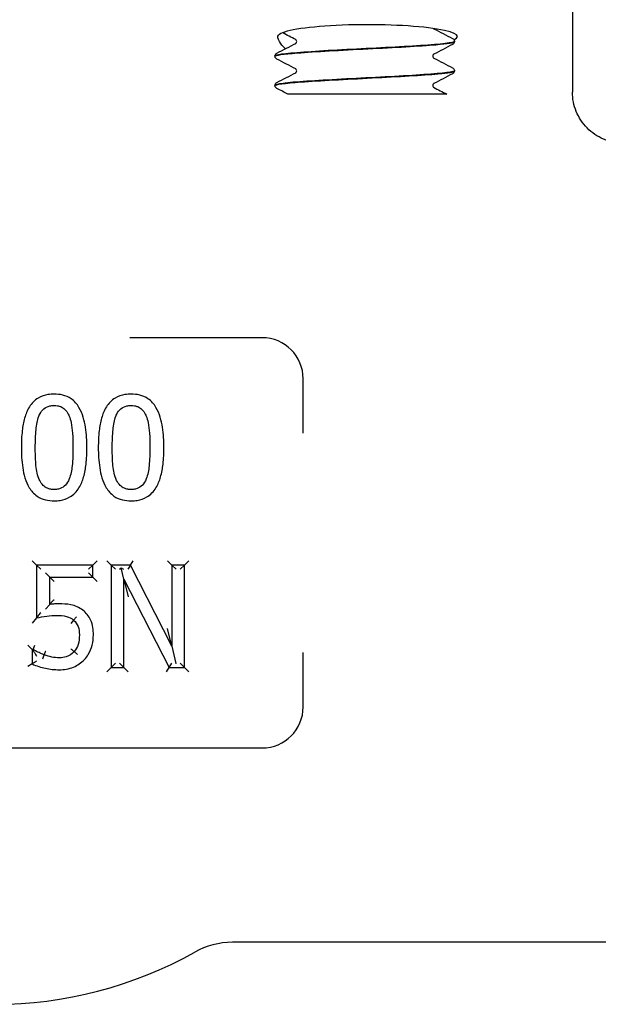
# Model space of a CAD drawing. Header units: inches. Extents: x 18 to 846, y -44 to 561.
# Tile 533 of 637: x 762.06 to 763.47, y 221.52 to 223.92. Entities that reach past the tile are written whole.
import ezdxf

# ---------------------------------------------------------------- set-up
doc = ezdxf.new("R2010")
doc.units = ezdxf.units.IN
doc.header["$LTSCALE"] = 24
doc.header["$MEASUREMENT"] = 0
doc.layers.add('Visible (ANSI)', color=7, linetype='Continuous', lineweight=30)

msp = doc.modelspace()

# ---------------------------------------------------------------- linework, layer by layer
at = {"layer": 'Visible (ANSI)'}
for p, q in [((763.40493, 224.519), (763.40493, 223.74263)), ((763.11743, 223.86649), (763.11743, 223.86582)), ((762.67993, 223.83074), (762.67993, 223.83007)), ((763.11743, 223.79499), (763.11743, 223.79432)), ((762.67993, 223.75924), (762.67993, 223.75857)), ((762.77582, 223.73775), (762.71141, 223.73775)), ((762.85155, 223.73775), (762.77582, 223.73775)), ((762.93809, 223.73775), (762.85155, 223.73775)), ((763.09849, 223.73775), (762.93809, 223.73775)), ((762.64868, 223.144), (762.32584, 223.144)), ((762.74868, 222.91149), (762.74868, 223.044)), ((762.09878, 222.58991), (762.08836, 222.60033)), ((762.09878, 222.58991), (762.09878, 222.46106)), ((762.09878, 222.58991), (762.1092, 222.57949)), ((762.23594, 222.58991), (762.09878, 222.58991)), ((762.23594, 222.58991), (762.22552, 222.57949)), ((762.23594, 222.58991), (762.24635, 222.60033)), ((762.23594, 222.56053), (762.23594, 222.58991)), ((762.28051, 222.58991), (762.27009, 222.60033)), ((762.32771, 222.58991), (762.28051, 222.58991)), ((762.28051, 222.58991), (762.28051, 222.33991)), ((762.28051, 222.58991), (762.29092, 222.57949)), ((762.30109, 222.57949), (762.3048, 222.58321)), ((762.3048, 222.58321), (762.31088, 222.57949)), ((762.3115, 222.55547), (762.3048, 222.58321)), ((762.32771, 222.58991), (762.32132, 222.57949)), ((762.32771, 222.58991), (762.3341, 222.60033)), ((762.4284, 222.39198), (762.32771, 222.58991)), ((762.4284, 222.58991), (762.41798, 222.60033)), ((762.4284, 222.58991), (762.43882, 222.57949)), ((762.4284, 222.58991), (762.4284, 222.39198)), ((762.4594, 222.58991), (762.4284, 222.58991)), ((762.4594, 222.58991), (762.44898, 222.57949)), ((762.4594, 222.58991), (762.46981, 222.60033)), ((762.4594, 222.33991), (762.4594, 222.58991)), ((762.13099, 222.56053), (762.12058, 222.57095)), ((762.13099, 222.56053), (762.14141, 222.55012)), ((762.13099, 222.56053), (762.23594, 222.56053)), ((762.13099, 222.49388), (762.13099, 222.56053)), ((762.23594, 222.56053), (762.22552, 222.57095)), ((762.23594, 222.56053), (762.24635, 222.55012)), ((762.3115, 222.55547), (762.32192, 222.51235)), ((762.3115, 222.33991), (762.3115, 222.55547)), ((762.3115, 222.55547), (762.42212, 222.33991)), ((762.12058, 222.48198), (762.13099, 222.49388)), ((762.09878, 222.46106), (762.08836, 222.44811)), ((762.18914, 222.45559), (762.18237, 222.44767)), ((762.4284, 222.39198), (762.41798, 222.43543)), ((762.08845, 222.38428), (762.07803, 222.3947)), ((762.09088, 222.38428), (762.0943, 222.3947)), ((762.4284, 222.39198), (762.43847, 222.34998)), ((762.09088, 222.38428), (762.08845, 222.38428)), ((762.08845, 222.38428), (762.08845, 222.34882)), ((762.08845, 222.38428), (762.09028, 222.38244)), ((762.1143, 222.3611), (762.11782, 222.37091)), ((762.19847, 222.37204), (762.19056, 222.37881)), ((762.74868, 222.244), (762.74868, 222.37652)), ((762.08845, 222.34882), (762.07803, 222.34234)), ((762.28051, 222.33991), (762.29092, 222.35033)), ((762.3115, 222.33991), (762.30109, 222.35033)), ((762.42212, 222.33991), (762.42848, 222.35033)), ((762.4379, 222.35033), (762.43847, 222.34998)), ((762.43847, 222.34998), (762.43882, 222.35033)), ((762.4594, 222.33991), (762.44898, 222.35033)), ((762.28051, 222.33991), (762.27009, 222.32949)), ((762.28051, 222.33991), (762.3115, 222.33991)), ((762.3115, 222.33991), (762.32192, 222.32949)), ((762.41576, 222.32949), (762.42212, 222.33991)), ((762.42212, 222.33991), (762.4594, 222.33991)), ((762.4594, 222.33991), (762.46981, 222.32949)), ((761.34868, 222.144), (762.64868, 222.144)), ((764.09243, 221.67025), (762.57635, 221.67025))]:
    msp.add_line(p, q, dxfattribs=at)
for centre, radius, start, end in [((762.64868, 223.044), 0.1, 0, 90), ((762.64868, 222.244), 0.1, 270, 0), ((762.57635, 221.48275), 0.1875, 90, 119.34483), ((761.99868, 222.51025), 0.99125, 240.65517, 299.34483)]:
    msp.add_arc(centre, radius, start, end, dxfattribs=at)
msp.add_ellipse((762.90586, 223.8783), major_axis=(0.21875, 0), ratio=0.1316525, start_param=6.0040853, end_param=9.3138876, dxfattribs=at)
for points, knots in [([(762.70558, 223.84851), (762.69879, 223.8543), (762.6938, 223.86051), (762.68693, 223.87284), (762.68604, 223.87863), (762.68846, 223.88149)], [0.70379768, 0.70379768, 0.70379768, 0.70379768, 0.82602783, 0.82602783, 0.97703961, 0.97703961, 0.97703961, 0.97703961]), ([(763.06608, 223.89791), (763.06627, 223.89772), (763.06642, 223.89761), (763.06665, 223.89744), (763.06671, 223.89741), (763.06671, 223.89741)], [0.031449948, 0.031449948, 0.031449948, 0.031449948, 0.041633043, 0.041633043, 0.054614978, 0.054614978, 0.054614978, 0.054614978]), ([(762.68005, 223.83005), (762.6802, 223.8328), (762.69964, 223.83555), (762.73458, 223.83829), (762.77715, 223.84164), (762.84193, 223.84499), (762.90628, 223.84834), (762.97062, 223.85169), (763.03328, 223.85504), (763.0724, 223.85839), (763.10135, 223.86087), (763.11699, 223.86335), (763.11724, 223.86582)], [8.1371759, 8.1371759, 8.1371759, 8.1371759, 8.8619138, 8.8619138, 8.8619138, 9.7450261, 9.7450261, 9.7450261, 10.627867, 10.627867, 10.627867, 11.2810852, 11.2810852, 11.2810852, 11.2810852]), ([(763.11722, 223.86652), (763.11735, 223.8656), (763.11537, 223.86468), (763.11117, 223.86376), (763.09599, 223.86044), (763.05212, 223.85711), (762.99467, 223.85379), (762.93734, 223.85047), (762.86757, 223.84715), (762.80933, 223.84383), (762.75118, 223.84051), (762.70562, 223.8372), (762.68824, 223.83389), (762.68274, 223.83284), (762.68009, 223.83179), (762.68018, 223.83074)], [-17.5665871, -17.5665871, -17.5665871, -17.5665871, -17.3244424, -17.3244424, -17.3244424, -16.4477493, -16.4477493, -16.4477493, -15.5726718, -15.5726718, -15.5726718, -14.6990684, -14.6990684, -14.6990684, -14.4226778, -14.4226778, -14.4226778, -14.4226778]), ([(762.73289, 223.86616), (762.73289, 223.86754), (762.73232, 223.86883), (762.73139, 223.87012), (762.73104, 223.87039), (762.73072, 223.87062), (762.73066, 223.87065), (762.73066, 223.87065)], [0, 0, 0, 0, 0.022828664, 0.022828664, 0.041633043, 0.041633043, 0.054614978, 0.054614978, 0.054614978, 0.054614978]), ([(762.73066, 223.86166), (762.73066, 223.86166), (762.7309, 223.86176), (762.73166, 223.86255), (762.73203, 223.86301), (762.73265, 223.86434), (762.73289, 223.86524), (762.73289, 223.86616)], [0.002645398, 0.002645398, 0.002645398, 0.002645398, 0.027589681, 0.027589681, 0.042171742, 0.042171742, 0.057287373, 0.057287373, 0.057287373, 0.057287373]), ([(763.11273, 223.8733), (763.11351, 223.87289), (763.11435, 223.87239), (763.11575, 223.87094), (763.11625, 223.87031), (763.11708, 223.86865), (763.11739, 223.8676), (763.11743, 223.86652)], [0, 0, 0, 0, 0.028459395, 0.028459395, 0.043235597, 0.043235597, 0.058545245, 0.058545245, 0.058545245, 0.058545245]), ([(763.11743, 223.8658), (763.11737, 223.86434), (763.11683, 223.86297), (763.11558, 223.8611), (763.11491, 223.86048), (763.11375, 223.85959), (763.11323, 223.85928), (763.11273, 223.85902)], [0, 0, 0, 0, 0.020588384, 0.020588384, 0.04017257, 0.04017257, 0.058516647, 0.058516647, 0.058516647, 0.058516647]), ([(762.67994, 223.83077), (762.68, 223.83222), (762.68054, 223.83359), (762.68179, 223.83547), (762.68246, 223.83608), (762.68362, 223.83698), (762.68414, 223.83728), (762.68464, 223.83755)], [0, 0, 0, 0, 0.020588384, 0.020588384, 0.04017257, 0.04017257, 0.058516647, 0.058516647, 0.058516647, 0.058516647]), ([(762.68464, 223.82327), (762.68386, 223.82368), (762.68302, 223.82418), (762.68162, 223.82562), (762.68112, 223.82626), (762.68029, 223.82792), (762.67998, 223.82896), (762.67994, 223.83005)], [0, 0, 0, 0, 0.028459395, 0.028459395, 0.043235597, 0.043235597, 0.058545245, 0.058545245, 0.058545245, 0.058545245]), ([(763.06671, 223.8349), (763.06671, 223.8349), (763.06647, 223.83481), (763.06571, 223.83401), (763.06534, 223.83356), (763.06472, 223.83223), (763.06448, 223.83132), (763.06448, 223.83041)], [0.002645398, 0.002645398, 0.002645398, 0.002645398, 0.027589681, 0.027589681, 0.042171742, 0.042171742, 0.057287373, 0.057287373, 0.057287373, 0.057287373]), ([(763.06448, 223.83041), (763.06448, 223.82902), (763.06505, 223.82773), (763.06598, 223.82645), (763.06633, 223.82617), (763.06665, 223.82594), (763.06671, 223.82591), (763.06671, 223.82591)], [0, 0, 0, 0, 0.022828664, 0.022828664, 0.041633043, 0.041633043, 0.054614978, 0.054614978, 0.054614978, 0.054614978]), ([(762.67997, 223.75855), (762.68005, 223.76153), (762.70325, 223.76451), (762.74366, 223.76749), (762.78846, 223.77079), (762.85359, 223.77409), (762.91687, 223.7774), (762.98014, 223.7807), (763.0404, 223.784), (763.07712, 223.7873), (763.10314, 223.78964), (763.11693, 223.79198), (763.11714, 223.79432)], [1.8539906, 1.8539906, 1.8539906, 1.8539906, 2.6394946, 2.6394946, 2.6394946, 3.5103246, 3.5103246, 3.5103246, 4.381086, 4.381086, 4.381086, 4.9978999, 4.9978999, 4.9978999, 4.9978999]), ([(763.11739, 223.79502), (763.11743, 223.79469), (763.11719, 223.79436), (763.11665, 223.79403), (763.11124, 223.79071), (763.07647, 223.78739), (763.02425, 223.78407), (762.97219, 223.78077), (762.90378, 223.77746), (762.84235, 223.77415), (762.78033, 223.77081), (762.72662, 223.76748), (762.69986, 223.76414), (762.68678, 223.7625), (762.68026, 223.76087), (762.68026, 223.75924)], [-11.2834018, -11.2834018, -11.2834018, -11.2834018, -11.1962178, -11.1962178, -11.1962178, -10.321672, -10.321672, -10.321672, -9.4498406, -9.4498406, -9.4498406, -8.569564, -8.569564, -8.569564, -8.1394925, -8.1394925, -8.1394925, -8.1394925]), ([(762.73289, 223.79466), (762.73289, 223.79604), (762.73232, 223.79733), (762.73139, 223.79862), (762.73104, 223.79889), (762.73072, 223.79912), (762.73066, 223.79915), (762.73066, 223.79915)], [0, 0, 0, 0, 0.022828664, 0.022828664, 0.041633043, 0.041633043, 0.054614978, 0.054614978, 0.054614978, 0.054614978]), ([(762.73066, 223.79016), (762.73066, 223.79016), (762.7309, 223.79026), (762.73166, 223.79105), (762.73203, 223.79151), (762.73265, 223.79284), (762.73289, 223.79374), (762.73289, 223.79466)], [0.002645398, 0.002645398, 0.002645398, 0.002645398, 0.027589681, 0.027589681, 0.042171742, 0.042171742, 0.057287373, 0.057287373, 0.057287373, 0.057287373]), ([(763.11273, 223.8018), (763.11351, 223.80139), (763.11435, 223.80089), (763.11575, 223.79944), (763.11625, 223.79881), (763.11708, 223.79715), (763.11739, 223.7961), (763.11743, 223.79502)], [0, 0, 0, 0, 0.028459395, 0.028459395, 0.043235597, 0.043235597, 0.058545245, 0.058545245, 0.058545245, 0.058545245]), ([(763.11743, 223.7943), (763.11737, 223.79284), (763.11683, 223.79147), (763.11558, 223.7896), (763.11491, 223.78898), (763.11375, 223.78809), (763.11323, 223.78778), (763.11273, 223.78752)], [0, 0, 0, 0, 0.020588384, 0.020588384, 0.04017257, 0.04017257, 0.058516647, 0.058516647, 0.058516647, 0.058516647]), ([(762.67994, 223.75927), (762.68, 223.76072), (762.68054, 223.76209), (762.68179, 223.76397), (762.68246, 223.76458), (762.68362, 223.76548), (762.68414, 223.76578), (762.68464, 223.76605)], [0, 0, 0, 0, 0.020588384, 0.020588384, 0.04017257, 0.04017257, 0.058516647, 0.058516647, 0.058516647, 0.058516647]), ([(762.68464, 223.75177), (762.68386, 223.75218), (762.68302, 223.75268), (762.68162, 223.75412), (762.68112, 223.75476), (762.68029, 223.75642), (762.67998, 223.75746), (762.67994, 223.75855)], [0, 0, 0, 0, 0.028459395, 0.028459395, 0.043235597, 0.043235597, 0.058545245, 0.058545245, 0.058545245, 0.058545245]), ([(763.06671, 223.7634), (763.06671, 223.7634), (763.06647, 223.76331), (763.06571, 223.76251), (763.06534, 223.76206), (763.06472, 223.76073), (763.06448, 223.75982), (763.06448, 223.75891)], [0.002645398, 0.002645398, 0.002645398, 0.002645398, 0.027589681, 0.027589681, 0.042171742, 0.042171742, 0.057287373, 0.057287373, 0.057287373, 0.057287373]), ([(763.06448, 223.75891), (763.06448, 223.75752), (763.06505, 223.75623), (763.06598, 223.75495), (763.06633, 223.75467), (763.06665, 223.75444), (763.06671, 223.75441), (763.06671, 223.75441)], [0, 0, 0, 0, 0.022828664, 0.022828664, 0.041633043, 0.041633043, 0.054614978, 0.054614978, 0.054614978, 0.054614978]), ([(763.53104, 223.61775), (763.53093, 223.61775), (763.53083, 223.61775), (763.52217, 223.61777), (763.51365, 223.61865), (763.49691, 223.62211), (763.48875, 223.62467), (763.46587, 223.63448), (763.45222, 223.64377), (763.42938, 223.66696), (763.42036, 223.68059), (763.40809, 223.71051), (763.40493, 223.72649), (763.40493, 223.74263)], [-0.00080906, -0.00080906, -0.00080906, -0.00080906, 0, 0, 0.06513682, 0.06513682, 0.13017613, 0.13017613, 0.25481643, 0.25481643, 0.37825086, 0.37825086, 0.50129539, 0.50129539, 0.50129539, 0.50129539]), ([(762.14183, 223.00659), (762.1369, 223.00659), (762.13183, 223.00625), (762.11861, 223.00407), (762.11044, 223.00141), (762.09398, 222.99157), (762.08666, 222.98378), (762.08136, 222.97529), (762.07589, 222.96654), (762.07246, 222.95739), (762.06697, 222.93799), (762.0652, 222.92775), (762.06237, 222.90378), (762.06181, 222.88999), (762.06181, 222.87633)], [-0.39762782, -0.39762782, -0.39762782, -0.39762782, -0.36373585, -0.36373585, -0.30950871, -0.30950871, -0.24393732, -0.24393732, -0.24393732, -0.1766061, -0.1766061, -0.10179305, -0.10179305, 0, 0, 0, 0]), ([(762.22165, 222.87653), (762.22165, 222.89268), (762.22083, 222.9092), (762.21564, 222.94199), (762.21156, 222.95867), (762.20231, 222.97418), (762.19752, 222.98219), (762.19102, 222.98972), (762.17042, 223.0037), (762.1555, 223.00659), (762.14183, 223.00659)], [-0.3955508, -0.3955508, -0.3955508, -0.3955508, -0.2754195, -0.2754195, -0.15529321, -0.15529321, -0.15529321, -0.09373364, -0.09373364, 0, 0, 0, 0]), ([(762.32943, 223.00659), (762.32451, 223.00659), (762.31943, 223.00625), (762.30621, 223.00407), (762.29804, 223.00141), (762.28158, 222.99157), (762.27426, 222.98378), (762.26896, 222.97529), (762.26349, 222.96654), (762.26006, 222.95739), (762.25457, 222.93799), (762.2528, 222.92775), (762.24997, 222.90378), (762.24941, 222.88999), (762.24941, 222.87633)], [-0.39762782, -0.39762782, -0.39762782, -0.39762782, -0.36373585, -0.36373585, -0.30950871, -0.30950871, -0.24393732, -0.24393732, -0.24393732, -0.1766061, -0.1766061, -0.10179305, -0.10179305, 0, 0, 0, 0]), ([(762.40925, 222.87653), (762.40925, 222.89268), (762.40843, 222.9092), (762.40324, 222.94199), (762.39917, 222.95867), (762.38991, 222.97418), (762.38512, 222.98219), (762.37862, 222.98972), (762.35802, 223.0037), (762.3431, 223.00659), (762.32943, 223.00659)], [-0.3955508, -0.3955508, -0.3955508, -0.3955508, -0.2754195, -0.2754195, -0.15529321, -0.15529321, -0.15529321, -0.09373364, -0.09373364, 0, 0, 0, 0]), ([(762.10455, 222.9525), (762.10525, 222.95425), (762.10602, 222.95595), (762.10948, 222.96275), (762.11283, 222.96726), (762.12096, 222.97418), (762.12567, 222.97647), (762.13448, 222.97848), (762.13813, 222.97884), (762.14183, 222.97884)], [-0.15519829, -0.15519829, -0.15519829, -0.15519829, -0.13862551, -0.13862551, -0.08628485, -0.08628485, -0.03318648, -0.03318648, 0, 0, 0, 0]), ([(762.14183, 222.97884), (762.14466, 222.97884), (762.14744, 222.97863), (762.15286, 222.97773), (762.15547, 222.97701), (762.16169, 222.97449), (762.16508, 222.97222), (762.17134, 222.96611), (762.17409, 222.96219), (762.17711, 222.95621), (762.17784, 222.95458), (762.1785, 222.95291)], [-0.15345791, -0.15345791, -0.15345791, -0.15345791, -0.12815919, -0.12815919, -0.10190337, -0.10190337, -0.06065975, -0.06065975, -0.01592257, -0.01592257, 0, 0, 0, 0]), ([(762.29216, 222.9525), (762.29286, 222.95425), (762.29362, 222.95595), (762.29709, 222.96275), (762.30043, 222.96726), (762.30856, 222.97418), (762.31328, 222.97647), (762.32209, 222.97848), (762.32573, 222.97884), (762.32943, 222.97884)], [-0.15519829, -0.15519829, -0.15519829, -0.15519829, -0.13862551, -0.13862551, -0.08628485, -0.08628485, -0.03318648, -0.03318648, 0, 0, 0, 0]), ([(762.32943, 222.97884), (762.33226, 222.97884), (762.33504, 222.97863), (762.34046, 222.97773), (762.34307, 222.97701), (762.34929, 222.97449), (762.35268, 222.97222), (762.35894, 222.96611), (762.36169, 222.96219), (762.36471, 222.95621), (762.36544, 222.95458), (762.3661, 222.95291)], [-0.15345791, -0.15345791, -0.15345791, -0.15345791, -0.12815919, -0.12815919, -0.10190337, -0.10190337, -0.06065975, -0.06065975, -0.01592257, -0.01592257, 0, 0, 0, 0]), ([(762.09584, 222.87633), (762.09584, 222.89108), (762.09631, 222.90582), (762.09767, 222.92029), (762.09873, 222.93161), (762.10072, 222.94284), (762.10455, 222.9525)], [-0.20539702, -0.20539702, -0.20539702, -0.20539702, -0.0911634, -0.0911634, -0.0911634, 0, 0, 0, 0]), ([(762.1785, 222.95291), (762.1804, 222.94811), (762.18187, 222.94296), (762.18486, 222.92908), (762.18584, 222.92012), (762.18733, 222.89963), (762.18762, 222.88809), (762.18762, 222.87653)], [-0.20607527, -0.20607527, -0.20607527, -0.20607527, -0.16123509, -0.16123509, -0.08949082, -0.08949082, 0, 0, 0, 0]), ([(762.28344, 222.87633), (762.28344, 222.89108), (762.28391, 222.90582), (762.28527, 222.92029), (762.28633, 222.93161), (762.28832, 222.94284), (762.29216, 222.9525)], [-0.20539702, -0.20539702, -0.20539702, -0.20539702, -0.0911634, -0.0911634, -0.0911634, 0, 0, 0, 0]), ([(762.3661, 222.95291), (762.368, 222.94811), (762.36947, 222.94296), (762.37246, 222.92908), (762.37344, 222.92012), (762.37493, 222.89963), (762.37522, 222.88809), (762.37522, 222.87653)], [-0.20607527, -0.20607527, -0.20607527, -0.20607527, -0.16123509, -0.16123509, -0.08949082, -0.08949082, 0, 0, 0, 0]), ([(762.06181, 222.87633), (762.06181, 222.86014), (762.06262, 222.84358), (762.06776, 222.8107), (762.07177, 222.79395), (762.08115, 222.77837), (762.08583, 222.77061), (762.09215, 222.76333), (762.11267, 222.74921), (762.12791, 222.74626), (762.14183, 222.74626)], [-0.39636224, -0.39636224, -0.39636224, -0.39636224, -0.27588328, -0.27588328, -0.15540931, -0.15540931, -0.15540931, -0.09572801, -0.09572801, 0, 0, 0, 0]), ([(762.10435, 222.80096), (762.10008, 222.81213), (762.09803, 222.82429), (762.0961, 222.85001), (762.09584, 222.86316), (762.09584, 222.87633)], [-0.2030371, -0.2030371, -0.2030371, -0.2030371, -0.10151855, -0.10151855, 0, 0, 0, 0]), ([(762.14183, 222.74626), (762.14671, 222.74626), (762.15173, 222.7466), (762.16482, 222.74877), (762.17291, 222.75142), (762.18939, 222.76127), (762.19677, 222.76918), (762.2021, 222.77777), (762.20749, 222.78645), (762.21092, 222.79552), (762.21648, 222.81501), (762.21827, 222.82539), (762.22109, 222.84937), (762.22165, 222.86301), (762.22165, 222.87653)], [-0.3969343, -0.3969343, -0.3969343, -0.3969343, -0.36344063, -0.36344063, -0.30985076, -0.30985076, -0.24348635, -0.24348635, -0.24348635, -0.17661505, -0.17661505, -0.10067261, -0.10067261, 0, 0, 0, 0]), ([(762.18762, 222.87653), (762.18762, 222.86146), (762.18715, 222.84641), (762.18559, 222.83176), (762.18442, 222.82073), (762.18241, 222.80978), (762.1787, 222.80035)], [-0.20539024, -0.20539024, -0.20539024, -0.20539024, -0.08874744, -0.08874744, -0.08874744, 0, 0, 0, 0]), ([(762.24941, 222.87633), (762.24941, 222.86014), (762.25022, 222.84358), (762.25537, 222.8107), (762.25937, 222.79395), (762.26876, 222.77837), (762.27343, 222.77061), (762.27975, 222.76333), (762.30027, 222.74921), (762.31551, 222.74626), (762.32943, 222.74626)], [-0.39636224, -0.39636224, -0.39636224, -0.39636224, -0.27588328, -0.27588328, -0.15540931, -0.15540931, -0.15540931, -0.09572801, -0.09572801, 0, 0, 0, 0]), ([(762.29195, 222.80096), (762.28768, 222.81213), (762.28563, 222.82429), (762.2837, 222.85001), (762.28344, 222.86316), (762.28344, 222.87633)], [-0.2030371, -0.2030371, -0.2030371, -0.2030371, -0.10151855, -0.10151855, 0, 0, 0, 0]), ([(762.32943, 222.74626), (762.33431, 222.74626), (762.33933, 222.7466), (762.35242, 222.74877), (762.36051, 222.75142), (762.377, 222.76127), (762.38438, 222.76918), (762.3897, 222.77777), (762.39509, 222.78645), (762.39852, 222.79552), (762.40408, 222.81501), (762.40587, 222.82539), (762.40869, 222.84937), (762.40925, 222.86301), (762.40925, 222.87653)], [-0.3969343, -0.3969343, -0.3969343, -0.3969343, -0.36344063, -0.36344063, -0.30985076, -0.30985076, -0.24348635, -0.24348635, -0.24348635, -0.17661505, -0.17661505, -0.10067261, -0.10067261, 0, 0, 0, 0]), ([(762.37522, 222.87653), (762.37522, 222.86146), (762.37475, 222.84641), (762.37319, 222.83176), (762.37202, 222.82073), (762.37001, 222.80978), (762.3663, 222.80035)], [-0.20539024, -0.20539024, -0.20539024, -0.20539024, -0.08874744, -0.08874744, -0.08874744, 0, 0, 0, 0]), ([(762.14183, 222.77402), (762.13896, 222.77402), (762.13612, 222.77422), (762.13051, 222.77516), (762.12778, 222.77591), (762.12132, 222.77858), (762.11785, 222.78097), (762.11147, 222.78736), (762.1087, 222.79142), (762.10573, 222.79753), (762.10501, 222.79922), (762.10435, 222.80096)], [-0.1574704, -0.1574704, -0.1574704, -0.1574704, -0.13181294, -0.13181294, -0.10432668, -0.10432668, -0.0618117, -0.0618117, -0.01648612, -0.01648612, 0, 0, 0, 0]), ([(762.1787, 222.80035), (762.17805, 222.79865), (762.17733, 222.797), (762.17396, 222.79014), (762.1706, 222.78555), (762.16246, 222.77866), (762.15776, 222.77638), (762.14907, 222.77437), (762.14548, 222.77402), (762.14183, 222.77402)], [-0.15478626, -0.15478626, -0.15478626, -0.15478626, -0.13870733, -0.13870733, -0.08539549, -0.08539549, -0.03284442, -0.03284442, 0, 0, 0, 0]), ([(762.32943, 222.77402), (762.32656, 222.77402), (762.32372, 222.77422), (762.31811, 222.77516), (762.31538, 222.77591), (762.30892, 222.77858), (762.30545, 222.78097), (762.29908, 222.78736), (762.2963, 222.79142), (762.29333, 222.79753), (762.29261, 222.79922), (762.29195, 222.80096)], [-0.1574704, -0.1574704, -0.1574704, -0.1574704, -0.13181294, -0.13181294, -0.10432668, -0.10432668, -0.0618117, -0.0618117, -0.01648612, -0.01648612, 0, 0, 0, 0]), ([(762.3663, 222.80035), (762.36565, 222.79865), (762.36493, 222.797), (762.36156, 222.79014), (762.3582, 222.78555), (762.35006, 222.77866), (762.34536, 222.77638), (762.33667, 222.77437), (762.33308, 222.77402), (762.32943, 222.77402)], [-0.15478626, -0.15478626, -0.15478626, -0.15478626, -0.13870733, -0.13870733, -0.08539549, -0.08539549, -0.03284442, -0.03284442, 0, 0, 0, 0]), ([(762.13099, 222.49388), (762.13099, 222.49388), (762.13111, 222.49402), (762.13159, 222.49456), (762.13198, 222.49501), (762.13311, 222.49628), (762.13392, 222.49719), (762.13574, 222.49922), (762.13679, 222.50037), (762.13898, 222.50276), (762.14016, 222.50402), (762.14136, 222.50529), (762.14138, 222.50532), (762.14141, 222.50534)], [0, 0, 0, 0, 0.006931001, 0.006931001, 0.015008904, 0.015008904, 0.026274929, 0.026274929, 0.038566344, 0.038566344, 0.051474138, 0.051474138, 0.051751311, 0.051751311, 0.051751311, 0.051751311]), ([(762.15368, 222.4953), (762.15004, 222.4953), (762.14648, 222.49518), (762.14295, 222.495), (762.13893, 222.49479), (762.13494, 222.49441), (762.13099, 222.49388)], [-0.054269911, -0.054269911, -0.054269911, -0.054269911, -0.028353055, -0.028353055, -0.028353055, 0, 0, 0, 0]), ([(762.21162, 222.4797), (762.20343, 222.48598), (762.19271, 222.49095), (762.1728, 222.49485), (762.16315, 222.4953), (762.15368, 222.4953)], [-0.1378587, -0.1378587, -0.1378587, -0.1378587, -0.06892935, -0.06892935, 0, 0, 0, 0]), ([(762.1092, 222.47367), (762.10917, 222.47364), (762.10915, 222.47362), (762.1079, 222.47213), (762.10666, 222.47065), (762.10437, 222.4679), (762.10328, 222.46658), (762.10148, 222.46439), (762.10072, 222.46346), (762.09968, 222.46218), (762.09932, 222.46174), (762.09889, 222.4612), (762.09878, 222.46106), (762.09878, 222.46106)], [-0.000292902, -0.000292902, -0.000292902, -0.000292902, 0, 0, 0.01451739, 0.01451739, 0.02814407, 0.02814407, 0.039380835, 0.039380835, 0.047240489, 0.047240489, 0.053920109, 0.053920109, 0.053920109, 0.053920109]), ([(762.09878, 222.46106), (762.10677, 222.46282), (762.11551, 222.46431), (762.13178, 222.46657), (762.14001, 222.46714), (762.14821, 222.46714)], [-0.13237563, -0.13237563, -0.13237563, -0.13237563, -0.06618782, -0.06618782, 0, 0, 0, 0]), ([(762.14821, 222.46714), (762.1562, 222.46714), (762.16412, 222.46635), (762.17151, 222.46451), (762.17824, 222.46282), (762.18434, 222.45984), (762.18914, 222.45559)], [-0.12904291, -0.12904291, -0.12904291, -0.12904291, -0.06302328, -0.06302328, -0.06302328, 0, 0, 0, 0]), ([(762.1959, 222.46351), (762.19589, 222.46349), (762.19587, 222.46347), (762.19496, 222.46241), (762.19407, 222.46137), (762.19244, 222.45946), (762.19171, 222.4586), (762.19047, 222.45715), (762.18998, 222.45658), (762.18931, 222.45579), (762.18914, 222.45559), (762.18914, 222.45559)], [-0.000192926, -0.000192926, -0.000192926, -0.000192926, 0, 0, 0.010495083, 0.010495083, 0.020832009, 0.020832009, 0.031167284, 0.031167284, 0.041501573, 0.041501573, 0.041501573, 0.041501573]), ([(762.23735, 222.41933), (762.23735, 222.43113), (762.23659, 222.44364), (762.23067, 222.4562), (762.22639, 222.46527), (762.21966, 222.47364), (762.21162, 222.4797)], [-0.14837737, -0.14837737, -0.14837737, -0.14837737, -0.06455875, -0.06455875, -0.06455875, 0, 0, 0, 0]), ([(762.18914, 222.45559), (762.19408, 222.45152), (762.19795, 222.44601), (762.20244, 222.43422), (762.20332, 222.42693), (762.20332, 222.41953)], [-0.12473905, -0.12473905, -0.12473905, -0.12473905, -0.06236953, -0.06236953, 0, 0, 0, 0]), ([(762.20332, 222.41953), (762.20332, 222.41137), (762.20239, 222.40332), (762.20008, 222.39623), (762.19798, 222.3898), (762.19476, 222.38383), (762.19056, 222.37881)], [-0.12855681, -0.12855681, -0.12855681, -0.12855681, -0.06049468, -0.06049468, -0.06049468, 0, 0, 0, 0]), ([(762.21527, 222.35916), (762.21885, 222.36302), (762.22207, 222.36729), (762.22917, 222.37905), (762.23232, 222.38677), (762.23646, 222.40291), (762.23735, 222.41125), (762.23735, 222.41933)], [-0.14603679, -0.14603679, -0.14603679, -0.14603679, -0.11135425, -0.11135425, -0.05586219, -0.05586219, 0, 0, 0, 0]), ([(762.09088, 222.38428), (762.09088, 222.38428), (762.0908, 222.38404), (762.09055, 222.38328), (762.09043, 222.3829), (762.09028, 222.38244)], [0, 0, 0, 0, 0.009850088, 0.009850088, 0.016102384, 0.016102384, 0.016102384, 0.016102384]), ([(762.09028, 222.38244), (762.09051, 222.382), (762.09075, 222.38156), (762.09191, 222.37938), (762.0931, 222.37725), (762.09585, 222.37258), (762.09732, 222.37016), (762.09881, 222.36776), (762.09884, 222.36772), (762.09886, 222.36768)], [0.00682008, 0.00682008, 0.00682008, 0.00682008, 0.011641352, 0.011641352, 0.032741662, 0.032741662, 0.053679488, 0.053679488, 0.054038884, 0.054038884, 0.054038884, 0.054038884]), ([(762.11782, 222.37091), (762.11719, 222.37114), (762.11655, 222.37138), (762.11529, 222.37187), (762.11466, 222.37212), (762.11404, 222.37236), (762.10988, 222.37402), (762.10582, 222.37582), (762.10192, 222.3778), (762.09785, 222.37986), (762.09387, 222.38207), (762.09088, 222.38428)], [-0.083929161, -0.083929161, -0.083929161, -0.083929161, -0.07847822, -0.07847822, -0.073027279, -0.073027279, -0.073027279, -0.036917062, -0.036917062, -0.036917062, 0, 0, 0, 0]), ([(762.11782, 222.37091), (762.11782, 222.37091), (762.11791, 222.37116), (762.11826, 222.37213), (762.11852, 222.37284), (762.11916, 222.37463), (762.11955, 222.3757), (762.1204, 222.37806), (762.12086, 222.37934), (762.12133, 222.38066), (762.12134, 222.38069), (762.12135, 222.38071)], [0, 0, 0, 0, 0.010335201, 0.010335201, 0.020670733, 0.020670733, 0.031006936, 0.031006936, 0.041500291, 0.041500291, 0.041693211, 0.041693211, 0.041693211, 0.041693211]), ([(762.15449, 222.36361), (762.14808, 222.36361), (762.14177, 222.36417), (762.13596, 222.36554), (762.12995, 222.36695), (762.12387, 222.36881), (762.11782, 222.37091)], [-0.10419022, -0.10419022, -0.10419022, -0.10419022, -0.05077022, -0.05077022, -0.05077022, 0, 0, 0, 0]), ([(762.19056, 222.37881), (762.18538, 222.37287), (762.17893, 222.36869), (762.16576, 222.36449), (762.16012, 222.36361), (762.15449, 222.36361)], [-0.12444112, -0.12444112, -0.12444112, -0.12444112, -0.05081973, -0.05081973, 0, 0, 0, 0]), ([(762.19056, 222.37881), (762.19056, 222.37881), (762.19035, 222.37898), (762.18957, 222.37965), (762.189, 222.38014), (762.18755, 222.38138), (762.18669, 222.38211), (762.18478, 222.38375), (762.18374, 222.38463), (762.18267, 222.38554), (762.18266, 222.38556), (762.18264, 222.38558)], [-0.041500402, -0.041500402, -0.041500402, -0.041500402, -0.031165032, -0.031165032, -0.020829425, -0.020829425, -0.010493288, -0.010493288, 0, 0, 0.000192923, 0.000192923, 0.000192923, 0.000192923]), ([(762.09886, 222.35555), (762.09884, 222.35554), (762.09881, 222.35552), (762.09791, 222.35491), (762.09702, 222.35432), (762.09531, 222.3532), (762.09448, 222.35266), (762.09259, 222.35144), (762.09157, 222.35079), (762.09, 222.34979), (762.08941, 222.34943), (762.08864, 222.34895), (762.08845, 222.34882), (762.08845, 222.34882)], [-0.000231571, -0.000231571, -0.000231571, -0.000231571, 0, 0, 0.00809933, 0.00809933, 0.016011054, 0.016011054, 0.027158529, 0.027158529, 0.036723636, 0.036723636, 0.045624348, 0.045624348, 0.045624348, 0.045624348]), ([(762.08845, 222.34882), (762.09893, 222.34367), (762.10966, 222.3405), (762.13149, 222.33583), (762.14273, 222.33464), (762.15389, 222.33464)], [-0.15898427, -0.15898427, -0.15898427, -0.15898427, -0.07949214, -0.07949214, 0, 0, 0, 0]), ([(762.15389, 222.33464), (762.16549, 222.33464), (762.17779, 222.33651), (762.18904, 222.34123), (762.1986, 222.34524), (762.2079, 222.35122), (762.21527, 222.35916)], [-0.1503462, -0.1503462, -0.1503462, -0.1503462, -0.06994866, -0.06994866, -0.06994866, 0, 0, 0, 0])]:
    msp.add_open_spline(points, degree=3, knots=knots, dxfattribs=at)
for points in [[(762.73067, 223.87065), (762.71997, 223.87627), (762.70926, 223.88188), (762.69855, 223.88749)], [(763.0667, 223.89742), (763.08204, 223.88937), (763.09738, 223.88133), (763.11273, 223.8733)], [(762.68464, 223.83755), (762.69999, 223.84558), (762.71533, 223.85362), (762.73067, 223.86167)], [(763.11273, 223.85902), (763.09738, 223.85099), (763.08204, 223.84295), (763.0667, 223.8349)], [(762.73067, 223.79915), (762.71533, 223.8072), (762.69999, 223.81524), (762.68464, 223.82327)], [(763.0667, 223.82592), (763.08204, 223.81787), (763.09738, 223.80983), (763.11273, 223.8018)], [(762.68464, 223.76605), (762.69999, 223.77408), (762.71533, 223.78212), (762.73067, 223.79017)], [(763.11273, 223.78752), (763.09738, 223.77949), (763.08204, 223.77145), (763.0667, 223.7634)], [(762.71141, 223.73775), (762.70249, 223.74243), (762.69357, 223.7471), (762.68464, 223.75177)], [(763.0667, 223.75442), (763.07729, 223.74886), (763.08789, 223.7433), (763.09849, 223.73775)]]:
    msp.add_open_spline(points, degree=3, dxfattribs=at)

doc.saveas('drawing.dxf')
